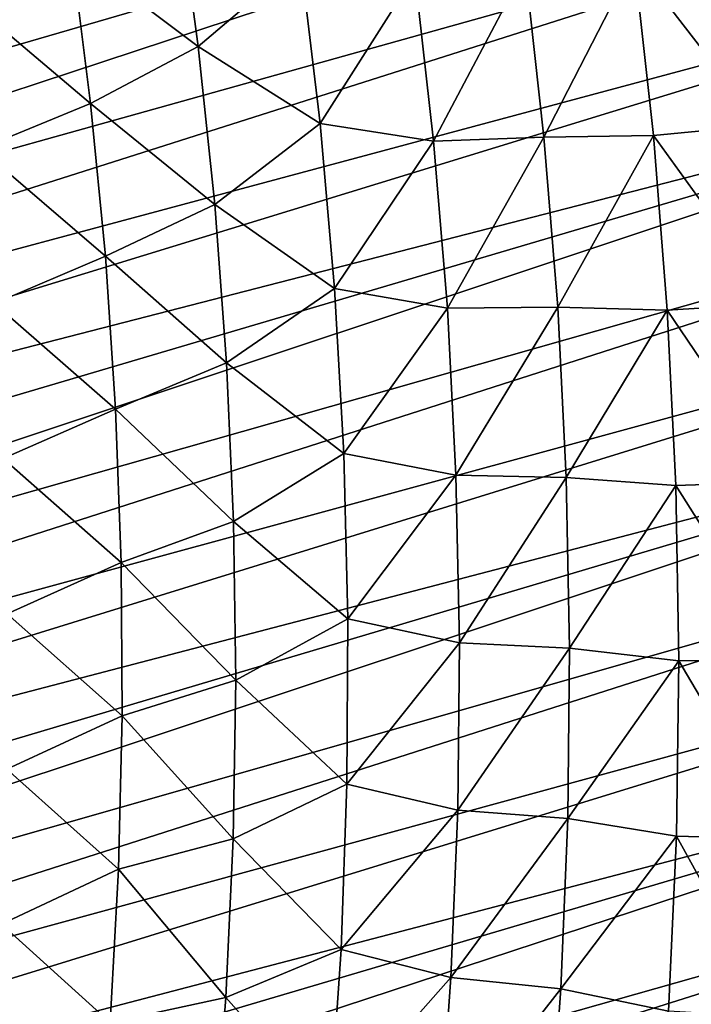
# Model space of a CAD drawing. Header units: millimetres. Extents: x -50 to 50, y -50 to 50.
# Tile 438 of 562: x 40 to 45.3, y -2.6 to 5.2. Entities that reach past the tile are written whole.
import ezdxf

# ---------------------------------------------------------------- set-up
doc = ezdxf.new("R2010")
doc.units = ezdxf.units.MM
doc.header["$LTSCALE"] = 65.185185
doc.layers.add('37', color=7, linetype='CONTINUOUS')
doc.layers.add('39', color=7, linetype='CONTINUOUS')

msp = doc.modelspace()

# ---------------------------------------------------------------- linework, layer by layer
at = {"layer": '37', "color": 15, "linetype": 'Continuous', "true_color": 0xaf503c}
for points in [[(41.4259, 4.9758, -4.9199), (40.4168, 5.7344, -5.5113), (41.2566, 6.226, -4.9199), (41.4259, 4.9758, -4.9199)], [(41.4259, 4.9758, -4.9199), (41.2566, 6.226, -4.9199), (42.2385, 5.6689, -4.3157), (41.4259, 4.9758, -4.9199)], [(40.5699, 4.5248, -5.5113), (39.5454, 5.3895, -6.0897), (40.4168, 5.7344, -5.5113), (40.5699, 4.5248, -5.5113)], [(40.5699, 4.5248, -5.5113), (40.4168, 5.7344, -5.5113), (41.4259, 4.9758, -4.9199), (40.5699, 4.5248, -5.5113)], [(45.7407, 5.7622, -1.7726), (45.8964, 4.3508, -1.7726), (44.8899, 5.6551, -2.4271), (45.7407, 5.7622, -1.7726)], [(42.3932, 4.3637, -4.3157), (41.4259, 4.9758, -4.9199), (42.2385, 5.6689, -4.3157), (42.3932, 4.3637, -4.3157)], [(42.3932, 4.3637, -4.3157), (42.2385, 5.6689, -4.3157), (43.1469, 5.5478, -3.6987), (42.3932, 4.3637, -4.3157)], [(44.1733, 4.2562, -3.0691), (44.0228, 5.6033, -3.0691), (44.8899, 5.6551, -2.4271), (44.1733, 4.2562, -3.0691)], [(44.1733, 4.2562, -3.0691), (44.8899, 5.6551, -2.4271), (45.0427, 4.2699, -2.4271), (44.1733, 4.2562, -3.0691)], [(44.8899, 5.6551, -2.4271), (45.8964, 4.3508, -1.7726), (45.0427, 4.2699, -2.4271), (44.8899, 5.6551, -2.4271)], [(43.2963, 4.2251, -3.6987), (43.1469, 5.5478, -3.6987), (44.0228, 5.6033, -3.0691), (43.2963, 4.2251, -3.6987)], [(44.1733, 4.2562, -3.0691), (43.2963, 4.2251, -3.6987), (44.0228, 5.6033, -3.0691), (44.1733, 4.2562, -3.0691)], [(43.2963, 4.2251, -3.6987), (42.3932, 4.3637, -4.3157), (43.1469, 5.5478, -3.6987), (43.2963, 4.2251, -3.6987)], [(39.6931, 4.164, -6.0897), (39.5454, 5.3895, -6.0897), (40.5699, 4.5248, -5.5113), (39.6931, 4.164, -6.0897)], [(41.5573, 3.7211, -4.9199), (40.5699, 4.5248, -5.5113), (41.4259, 4.9758, -4.9199), (41.5573, 3.7211, -4.9199)], [(41.5573, 3.7211, -4.9199), (41.4259, 4.9758, -4.9199), (42.3932, 4.3637, -4.3157), (41.5573, 3.7211, -4.9199)], [(40.6869, 3.3111, -5.5113), (39.6931, 4.164, -6.0897), (40.5699, 4.5248, -5.5113), (40.6869, 3.3111, -5.5113)], [(40.6869, 3.3111, -5.5113), (40.5699, 4.5248, -5.5113), (41.5573, 3.7211, -4.9199), (40.6869, 3.3111, -5.5113)], [(42.5075, 3.0544, -4.3157), (41.5573, 3.7211, -4.9199), (42.3932, 4.3637, -4.3157), (42.5075, 3.0544, -4.3157)], [(42.5075, 3.0544, -4.3157), (42.3932, 4.3637, -4.3157), (43.2963, 4.2251, -3.6987), (42.5075, 3.0544, -4.3157)], [(45.8964, 4.3508, -1.7726), (46.0085, 2.9353, -1.7726), (45.0427, 4.2699, -2.4271), (45.8964, 4.3508, -1.7726)], [(43.4052, 2.8984, -3.6987), (43.2963, 4.2251, -3.6987), (44.1733, 4.2562, -3.0691), (43.4052, 2.8984, -3.6987)], [(44.2826, 2.9051, -3.0691), (43.4052, 2.8984, -3.6987), (44.1733, 4.2562, -3.0691), (44.2826, 2.9051, -3.0691)], [(44.2826, 2.9051, -3.0691), (44.1733, 4.2562, -3.0691), (45.0427, 4.2699, -2.4271), (44.2826, 2.9051, -3.0691)], [(44.2826, 2.9051, -3.0691), (45.0427, 4.2699, -2.4271), (45.1528, 2.8807, -2.4271), (44.2826, 2.9051, -3.0691)], [(45.0427, 4.2699, -2.4271), (46.0085, 2.9353, -1.7726), (45.1528, 2.8807, -2.4271), (45.0427, 4.2699, -2.4271)], [(39.8028, 2.9345, -6.0897), (39.6931, 4.164, -6.0897), (40.6869, 3.3111, -5.5113), (39.8028, 2.9345, -6.0897)], [(43.4052, 2.8984, -3.6987), (42.5075, 3.0544, -4.3157), (43.2963, 4.2251, -3.6987), (43.4052, 2.8984, -3.6987)], [(41.6507, 2.463, -4.9199), (40.6869, 3.3111, -5.5113), (41.5573, 3.7211, -4.9199), (41.6507, 2.463, -4.9199)], [(41.6507, 2.463, -4.9199), (41.5573, 3.7211, -4.9199), (42.5075, 3.0544, -4.3157), (41.6507, 2.463, -4.9199)], [(40.7675, 2.0945, -5.5113), (39.8028, 2.9345, -6.0897), (40.6869, 3.3111, -5.5113), (40.7675, 2.0945, -5.5113)], [(40.7675, 2.0945, -5.5113), (40.6869, 3.3111, -5.5113), (41.6507, 2.463, -4.9199), (40.7675, 2.0945, -5.5113)], [(42.5814, 1.7421, -4.3157), (41.6507, 2.463, -4.9199), (42.5075, 3.0544, -4.3157), (42.5814, 1.7421, -4.3157)], [(42.5814, 1.7421, -4.3157), (42.5075, 3.0544, -4.3157), (43.4052, 2.8984, -3.6987), (42.5814, 1.7421, -4.3157)], [(39.8744, 1.7022, -6.0897), (39.8028, 2.9345, -6.0897), (40.7675, 2.0945, -5.5113), (39.8744, 1.7022, -6.0897)], [(43.4735, 1.569, -3.6987), (42.5814, 1.7421, -4.3157), (43.4052, 2.8984, -3.6987), (43.4735, 1.569, -3.6987)], [(43.4735, 1.569, -3.6987), (43.4052, 2.8984, -3.6987), (44.2826, 2.9051, -3.0691), (43.4735, 1.569, -3.6987)], [(44.3506, 1.5514, -3.0691), (43.4735, 1.569, -3.6987), (44.2826, 2.9051, -3.0691), (44.3506, 1.5514, -3.0691)], [(44.3506, 1.5514, -3.0691), (44.2826, 2.9051, -3.0691), (45.1528, 2.8807, -2.4271), (44.3506, 1.5514, -3.0691)], [(46.0085, 2.9353, -1.7726), (46.077, 1.517, -1.7726), (45.1528, 2.8807, -2.4271), (46.0085, 2.9353, -1.7726)], [(44.3506, 1.5514, -3.0691), (45.1528, 2.8807, -2.4271), (45.22, 1.4888, -2.4271), (44.3506, 1.5514, -3.0691)], [(45.1528, 2.8807, -2.4271), (46.077, 1.517, -1.7726), (45.22, 1.4888, -2.4271), (45.1528, 2.8807, -2.4271)], [(41.7061, 1.2026, -4.9199), (40.7675, 2.0945, -5.5113), (41.6507, 2.463, -4.9199), (41.7061, 1.2026, -4.9199)], [(41.7061, 1.2026, -4.9199), (41.6507, 2.463, -4.9199), (42.5814, 1.7421, -4.3157), (41.7061, 1.2026, -4.9199)], [(40.8118, 0.8761, -5.5113), (39.8744, 1.7022, -6.0897), (40.7675, 2.0945, -5.5113), (40.8118, 0.8761, -5.5113)], [(40.8118, 0.8761, -5.5113), (40.7675, 2.0945, -5.5113), (41.7061, 1.2026, -4.9199), (40.8118, 0.8761, -5.5113)], [(42.6148, 0.4283, -4.3157), (41.7061, 1.2026, -4.9199), (42.5814, 1.7421, -4.3157), (42.6148, 0.4283, -4.3157)], [(42.6148, 0.4283, -4.3157), (42.5814, 1.7421, -4.3157), (43.4735, 1.569, -3.6987), (42.6148, 0.4283, -4.3157)], [(39.9079, 0.4683, -6.0897), (39.8744, 1.7022, -6.0897), (40.8118, 0.8761, -5.5113), (39.9079, 0.4683, -6.0897)], [(43.5011, 0.2382, -3.6987), (42.6148, 0.4283, -4.3157), (43.4735, 1.569, -3.6987), (43.5011, 0.2382, -3.6987)], [(43.5011, 0.2382, -3.6987), (43.4735, 1.569, -3.6987), (44.3506, 1.5514, -3.0691), (43.5011, 0.2382, -3.6987)], [(44.3772, 0.1962, -3.0691), (43.5011, 0.2382, -3.6987), (44.3506, 1.5514, -3.0691), (44.3772, 0.1962, -3.0691)], [(44.3772, 0.1962, -3.0691), (44.3506, 1.5514, -3.0691), (45.22, 1.4888, -2.4271), (44.3772, 0.1962, -3.0691)], [(44.3772, 0.1962, -3.0691), (45.22, 1.4888, -2.4271), (45.2443, 0.0955, -2.4271), (44.3772, 0.1962, -3.0691)], [(46.077, 1.517, -1.7726), (46.1018, 0.0972, -1.7726), (45.22, 1.4888, -2.4271), (46.077, 1.517, -1.7726)], [(45.22, 1.4888, -2.4271), (46.1018, 0.0972, -1.7726), (45.2443, 0.0955, -2.4271), (45.22, 1.4888, -2.4271)], [(41.7233, -0.0588, -4.9199), (40.8118, 0.8761, -5.5113), (41.7061, 1.2026, -4.9199), (41.7233, -0.0588, -4.9199)], [(41.7233, -0.0588, -4.9199), (41.7061, 1.2026, -4.9199), (42.6148, 0.4283, -4.3157), (41.7233, -0.0588, -4.9199)], [(40.8197, -0.3432, -5.5113), (39.9079, 0.4683, -6.0897), (40.8118, 0.8761, -5.5113), (40.8197, -0.3432, -5.5113)], [(40.8197, -0.3432, -5.5113), (40.8118, 0.8761, -5.5113), (41.7233, -0.0588, -4.9199), (40.8197, -0.3432, -5.5113)], [(39.9033, -0.7661, -6.0897), (39.9079, 0.4683, -6.0897), (40.8197, -0.3432, -5.5113), (39.9033, -0.7661, -6.0897)], [(42.6076, -0.886, -4.3157), (41.7233, -0.0588, -4.9199), (42.6148, 0.4283, -4.3157), (42.6076, -0.886, -4.3157)], [(42.6076, -0.886, -4.3157), (42.6148, 0.4283, -4.3157), (43.5011, 0.2382, -3.6987), (42.6076, -0.886, -4.3157)], [(43.4879, -1.0929, -3.6987), (42.6076, -0.886, -4.3157), (43.5011, 0.2382, -3.6987), (43.4879, -1.0929, -3.6987)], [(43.4879, -1.0929, -3.6987), (43.5011, 0.2382, -3.6987), (44.3772, 0.1962, -3.0691), (43.4879, -1.0929, -3.6987)], [(44.3624, -1.1592, -3.0691), (43.4879, -1.0929, -3.6987), (44.3772, 0.1962, -3.0691), (44.3624, -1.1592, -3.0691)], [(44.3624, -1.1592, -3.0691), (44.3772, 0.1962, -3.0691), (45.2443, 0.0955, -2.4271), (44.3624, -1.1592, -3.0691)], [(44.3624, -1.1592, -3.0691), (45.2443, 0.0955, -2.4271), (45.2257, -1.298, -2.4271), (44.3624, -1.1592, -3.0691)], [(45.2443, 0.0955, -2.4271), (46.0829, -1.3226, -1.7726), (45.2257, -1.298, -2.4271), (45.2443, 0.0955, -2.4271)], [(46.1018, 0.0972, -1.7726), (46.0829, -1.3226, -1.7726), (45.2443, 0.0955, -2.4271), (46.1018, 0.0972, -1.7726)], [(41.7023, -1.3202, -4.9199), (40.8197, -0.3432, -5.5113), (41.7233, -0.0588, -4.9199), (41.7023, -1.3202, -4.9199)], [(41.7023, -1.3202, -4.9199), (41.7233, -0.0588, -4.9199), (42.6076, -0.886, -4.3157), (41.7023, -1.3202, -4.9199)], [(40.7912, -1.5621, -5.5113), (39.9033, -0.7661, -6.0897), (40.8197, -0.3432, -5.5113), (40.7912, -1.5621, -5.5113)], [(40.7912, -1.5621, -5.5113), (40.8197, -0.3432, -5.5113), (41.7023, -1.3202, -4.9199), (40.7912, -1.5621, -5.5113)], [(39.8604, -1.9997, -6.0897), (39.9033, -0.7661, -6.0897), (40.7912, -1.5621, -5.5113), (39.8604, -1.9997, -6.0897)], [(42.56, -2.1995, -4.3157), (41.7023, -1.3202, -4.9199), (42.6076, -0.886, -4.3157), (42.56, -2.1995, -4.3157)], [(42.56, -2.1995, -4.3157), (42.6076, -0.886, -4.3157), (43.4879, -1.0929, -3.6987), (42.56, -2.1995, -4.3157)], [(43.4341, -2.4229, -3.6987), (42.56, -2.1995, -4.3157), (43.4879, -1.0929, -3.6987), (43.4341, -2.4229, -3.6987)], [(43.4341, -2.4229, -3.6987), (43.4879, -1.0929, -3.6987), (44.3624, -1.1592, -3.0691), (43.4341, -2.4229, -3.6987)], [(44.3062, -2.5135, -3.0691), (43.4341, -2.4229, -3.6987), (44.3624, -1.1592, -3.0691), (44.3062, -2.5135, -3.0691)], [(44.3062, -2.5135, -3.0691), (44.3624, -1.1592, -3.0691), (45.2257, -1.298, -2.4271), (44.3062, -2.5135, -3.0691)], [(41.6433, -2.5804, -4.9199), (40.7912, -1.5621, -5.5113), (41.7023, -1.3202, -4.9199), (41.6433, -2.5804, -4.9199)], [(41.6433, -2.5804, -4.9199), (41.7023, -1.3202, -4.9199), (42.56, -2.1995, -4.3157), (41.6433, -2.5804, -4.9199)], [(44.3062, -2.5135, -3.0691), (45.2257, -1.298, -2.4271), (45.1642, -2.6902, -2.4271), (44.3062, -2.5135, -3.0691)], [(45.2257, -1.298, -2.4271), (46.0202, -2.7412, -1.7726), (45.1642, -2.6902, -2.4271), (45.2257, -1.298, -2.4271)], [(46.0829, -1.3226, -1.7726), (46.0202, -2.7412, -1.7726), (45.2257, -1.298, -2.4271), (46.0829, -1.3226, -1.7726)], [(40.7263, -2.7797, -5.5113), (39.8604, -1.9997, -6.0897), (40.7912, -1.5621, -5.5113), (40.7263, -2.7797, -5.5113)], [(40.7263, -2.7797, -5.5113), (40.7912, -1.5621, -5.5113), (41.6433, -2.5804, -4.9199), (40.7263, -2.7797, -5.5113)], [(39.7794, -3.2314, -6.0897), (39.8604, -1.9997, -6.0897), (40.7263, -2.7797, -5.5113), (39.7794, -3.2314, -6.0897)], [(42.4718, -3.5108, -4.3157), (41.6433, -2.5804, -4.9199), (42.56, -2.1995, -4.3157), (42.4718, -3.5108, -4.3157)], [(42.4718, -3.5108, -4.3157), (42.56, -2.1995, -4.3157), (43.4341, -2.4229, -3.6987), (42.4718, -3.5108, -4.3157)], [(43.3395, -3.7507, -3.6987), (42.4718, -3.5108, -4.3157), (43.4341, -2.4229, -3.6987), (43.3395, -3.7507, -3.6987)], [(43.3395, -3.7507, -3.6987), (43.4341, -2.4229, -3.6987), (44.3062, -2.5135, -3.0691), (43.3395, -3.7507, -3.6987)], [(41.5462, -3.8383, -4.9199), (40.7263, -2.7797, -5.5113), (41.6433, -2.5804, -4.9199), (41.5462, -3.8383, -4.9199)], [(41.5462, -3.8383, -4.9199), (41.6433, -2.5804, -4.9199), (42.4718, -3.5108, -4.3157), (41.5462, -3.8383, -4.9199)], [(44.2087, -3.8654, -3.0691), (43.3395, -3.7507, -3.6987), (44.3062, -2.5135, -3.0691), (44.2087, -3.8654, -3.0691)], [(44.2087, -3.8654, -3.0691), (44.3062, -2.5135, -3.0691), (45.1642, -2.6902, -2.4271), (44.2087, -3.8654, -3.0691)]]:
    msp.add_3dface(points, dxfattribs=at)
at = {"layer": '39', "color": 15, "linetype": 'Continuous', "true_color": 0xaf503c}
for points in [[(30.57, 5.1324, 4.5), (48.4369, 11.125, 4.5), (30.4463, 5.8221, 4.5), (30.57, 5.1324, 4.5)], [(48.6277, 10.2586, 4.5), (48.4369, 11.125, 4.5), (30.57, 5.1324, 4.5), (48.6277, 10.2586, 4.5)], [(30.6781, 4.4402, 4.5), (48.6277, 10.2586, 4.5), (30.57, 5.1324, 4.5), (30.6781, 4.4402, 4.5)], [(48.803, 9.389, 4.5), (48.6277, 10.2586, 4.5), (30.6781, 4.4402, 4.5), (48.803, 9.389, 4.5)], [(30.7706, 3.7457, 4.5), (48.803, 9.389, 4.5), (30.6781, 4.4402, 4.5), (30.7706, 3.7457, 4.5)], [(48.9628, 8.5163, 4.5), (48.803, 9.389, 4.5), (30.7706, 3.7457, 4.5), (48.9628, 8.5163, 4.5)], [(30.8473, 3.0493, 4.5), (48.9628, 8.5163, 4.5), (30.7706, 3.7457, 4.5), (30.8473, 3.0493, 4.5)], [(49.1069, 7.641, 4.5), (48.9628, 8.5163, 4.5), (30.8473, 3.0493, 4.5), (49.1069, 7.641, 4.5)], [(30.9083, 2.3513, 4.5), (49.1069, 7.641, 4.5), (30.8473, 3.0493, 4.5), (30.9083, 2.3513, 4.5)], [(30.9535, 1.6522, 4.5), (49.1069, 7.641, 4.5), (30.9083, 2.3513, 4.5), (30.9535, 1.6522, 4.5)], [(49.2355, 6.7632, 4.5), (49.1069, 7.641, 4.5), (30.9535, 1.6522, 4.5), (49.2355, 6.7632, 4.5)], [(30.9829, 0.9522, 4.5), (49.2355, 6.7632, 4.5), (30.9535, 1.6522, 4.5), (30.9829, 0.9522, 4.5)], [(49.3483, 5.8833, 4.5), (49.2355, 6.7632, 4.5), (30.9829, 0.9522, 4.5), (49.3483, 5.8833, 4.5)], [(30.9964, 0.2516, 4.5), (49.3483, 5.8833, 4.5), (30.9829, 0.9522, 4.5), (30.9964, 0.2516, 4.5)], [(49.4454, 5.0015, 4.5), (49.3483, 5.8833, 4.5), (30.9964, 0.2516, 4.5), (49.4454, 5.0015, 4.5)], [(30.976, -1.1494, 4.5), (49.4454, 5.0015, 4.5), (30.9941, -0.4489, 4.5), (30.976, -1.1494, 4.5)], [(49.5267, 4.1181, 4.5), (49.4454, 5.0015, 4.5), (30.976, -1.1494, 4.5), (49.5267, 4.1181, 4.5)], [(30.9941, -0.4489, 4.5), (49.4454, 5.0015, 4.5), (30.9964, 0.2516, 4.5), (30.9941, -0.4489, 4.5)], [(30.9421, -1.8491, 4.5), (49.5267, 4.1181, 4.5), (30.976, -1.1494, 4.5), (30.9421, -1.8491, 4.5)], [(49.5923, 3.2334, 4.5), (49.5267, 4.1181, 4.5), (30.9421, -1.8491, 4.5), (49.5923, 3.2334, 4.5)], [(30.8923, -2.5481, 4.5), (49.5923, 3.2334, 4.5), (30.9421, -1.8491, 4.5), (30.8923, -2.5481, 4.5)], [(49.6421, 2.3477, 4.5), (49.5923, 3.2334, 4.5), (30.8923, -2.5481, 4.5), (49.6421, 2.3477, 4.5)], [(30.7455, -3.9415, 4.5), (49.6421, 2.3477, 4.5), (30.8268, -3.2456, 4.5), (30.7455, -3.9415, 4.5)], [(49.676, 1.4612, 4.5), (49.6421, 2.3477, 4.5), (30.7455, -3.9415, 4.5), (49.676, 1.4612, 4.5)], [(30.8268, -3.2456, 4.5), (49.6421, 2.3477, 4.5), (30.8923, -2.5481, 4.5), (30.8268, -3.2456, 4.5)], [(30.6485, -4.6354, 4.5), (49.676, 1.4612, 4.5), (30.7455, -3.9415, 4.5), (30.6485, -4.6354, 4.5)], [(49.6941, 0.5743, 4.5), (49.676, 1.4612, 4.5), (30.6485, -4.6354, 4.5), (49.6941, 0.5743, 4.5)], [(30.5359, -5.3269, 4.5), (49.6941, 0.5743, 4.5), (30.6485, -4.6354, 4.5), (30.5359, -5.3269, 4.5)], [(49.6964, -0.3129, 4.5), (49.6941, 0.5743, 4.5), (30.5359, -5.3269, 4.5), (49.6964, -0.3129, 4.5)], [(30.2639, -6.7013, 4.5), (49.6964, -0.3129, 4.5), (30.4076, -6.0157, 4.5), (30.2639, -6.7013, 4.5)], [(49.6829, -1.1999, 4.5), (49.6964, -0.3129, 4.5), (30.2639, -6.7013, 4.5), (49.6829, -1.1999, 4.5)], [(30.4076, -6.0157, 4.5), (49.6964, -0.3129, 4.5), (30.5359, -5.3269, 4.5), (30.4076, -6.0157, 4.5)], [(30.1046, -7.3837, 4.5), (49.6829, -1.1999, 4.5), (30.2639, -6.7013, 4.5), (30.1046, -7.3837, 4.5)], [(49.6535, -2.0866, 4.5), (49.6829, -1.1999, 4.5), (30.1046, -7.3837, 4.5), (49.6535, -2.0866, 4.5)], [(29.93, -8.0622, 4.5), (49.6535, -2.0866, 4.5), (30.1046, -7.3837, 4.5), (29.93, -8.0622, 4.5)], [(49.6083, -2.9725, 4.5), (49.6535, -2.0866, 4.5), (29.93, -8.0622, 4.5), (49.6083, -2.9725, 4.5)]]:
    msp.add_3dface(points, dxfattribs=at)

doc.saveas('drawing.dxf')
